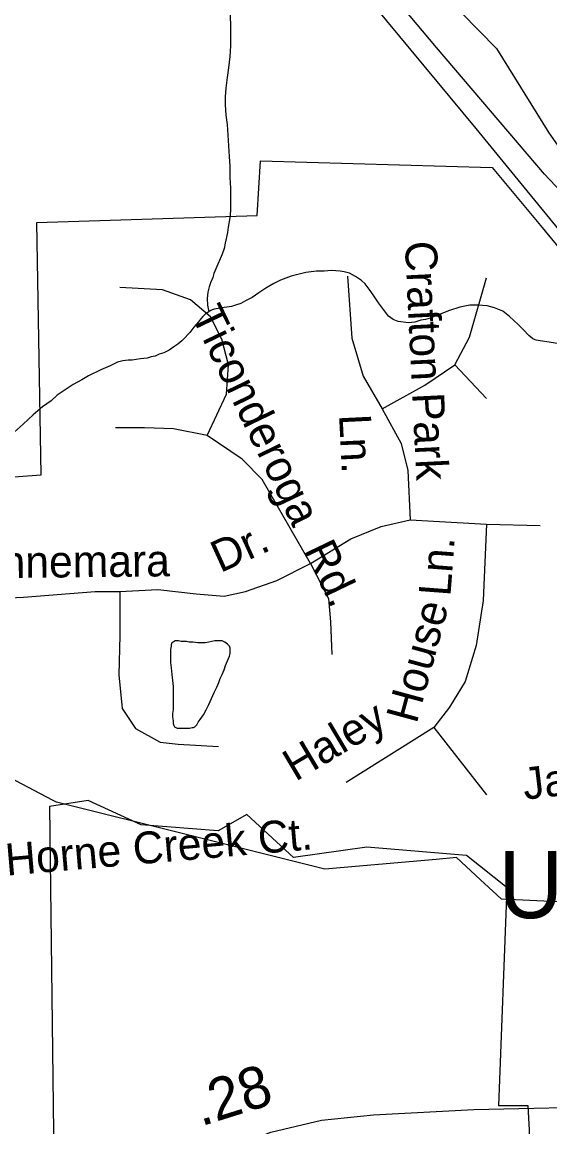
# Model space of a CAD drawing. Extents: x 2001466 to 2224147, y 644118 to 847247.
# Drawn here: x 2038578 to 2040151, y 741988 to 745278 of the extents above; entities that cross this region are included whole.
import ezdxf

# ---------------------------------------------------------------- set-up
doc = ezdxf.new("R2010")
doc.units = 0
for name, color, linetype in [('Exist Boundary Political City Limit New Hole', 7, 'Continuous'), ('Exist Civil Demographics Community Label', 7, 'Continuous'), ('Exist Hydrographic Misc Water Feature', 7, 'Continuous'), ('Exist Railroad Mainline', 7, 'Continuous'), ('Exist Road Non-System Type 51', 7, 'Continuous'), ('Exist Road Non-System Type 51 Label', 7, 'Continuous'), ('Exist Road Secondary Mileage Hundredths English Label', 7, 'Continuous'), ('Exist Road Secondary Type 51 Attributed', 7, 'Continuous'), ('Map Preparation Boundary City Limit Buffer Line', 7, 'Continuous')]:
    doc.layers.add(name, color=color, linetype=linetype)

msp = doc.modelspace()

# ---------------------------------------------------------------- linework, layer by layer
at = {"layer": 'Exist Boundary Political City Limit New Hole'}
for points in [[(2038246.2, 745336.7), (2038295.1, 745043.4), (2038317.4, 744350.1), (2038295.1, 743905.7), (2038634.9, 743930.1), (2038621.6, 744681.2), (2039278.2, 744702.2), (2039288, 744865.1), (2039978.8, 744845.6), (2040122.6, 744672.2), (2040607.8, 744083.6), (2040993.2, 743591.2), (2041583, 742872.7), (2041833.9, 742572.8), (2041892.5, 742605.4), (2042000, 742618.4), (2042322.5, 742598.9)], [(2040089.8, 741978.2), (2040085.9, 742051), (2039998.9, 742051), (2040023, 742699.8), (2039901.9, 742796.8), (2039605, 742821.1), (2039386.8, 742790.8), (2039247.4, 742918.1), (2039162.6, 742869.6), (2038932.4, 742887.8), (2038774.8, 742960.6), (2038659.6, 742942.4), (2038677.9, 741487.1), (2039217.1, 741499.2), (2039211.1, 741293), (2040089.8, 741293), (2040089.8, 741978.2)]]:
    msp.add_lwpolyline(points, dxfattribs=at)
at = {"layer": 'Exist Hydrographic Misc Water Feature'}
for p, q in [((2038907.7, 742898.7), (2038842.9, 742914.9)), ((2039054.7, 742861.9), (2038907.7, 742898.7)), ((2039992, 742679.3), (2039944.1, 742723.7))]:
    msp.add_line(p, q, dxfattribs=at)
for points in [[(2039441.3, 745789.9), (2039625.2, 745573.9), (2039991.2, 745200.1)], [(2039198.3, 745323.7), (2039198.5, 745239.8), (2039198.5, 745207.8), (2039196.6, 745175.7), (2039192.5, 745141.7), (2039188.6, 745113.7), (2039184.7, 745081.8), (2039182.7, 745055.8), (2039182.9, 745031.7), (2039184.7, 745001.7), (2039189, 744973.8), (2039190.9, 744941.8), (2039193.1, 744909.7), (2039195, 744877.7), (2039197, 744849.7), (2039197.2, 744815.8), (2039199.3, 744783.8), (2039199.3, 744755.8), (2039199.3, 744739.8), (2039199.3, 744717.8), (2039197.4, 744695.8), (2039191.5, 744667.8), (2039189.5, 744651.8), (2039183.5, 744619.8), (2039179.6, 744603.7), (2039173.7, 744587.7), (2039155.6, 744543.8), (2039149.7, 744529.8), (2039145.8, 744517.8), (2039139.8, 744501.7), (2039135.7, 744489.7), (2039131.8, 744473.7), (2039129.8, 744455.7), (2039130, 744435.7), (2039133.9, 744415.7)], [(2039991.2, 745200.1), (2040147.5, 744948.3), (2040365.2, 744638.5), (2040610.3, 744406.4)], [(2039991.2, 745200.1), (2040147.5, 744948.3), (2040365.2, 744638.5), (2040610.3, 744406.4)], [(2040171.9, 744321.7), (2040147.9, 744325.6), (2040122, 744329.6), (2040109.9, 744331.6), (2040099.9, 744335.6), (2040088, 744345.5), (2040072, 744361.5), (2040056, 744377.5), (2040029.8, 744401.4), (2040009.9, 744417.4), (2039985.9, 744427.3), (2039963.7, 744433.3), (2039935.8, 744435.2), (2039911.8, 744435.2), (2039881.9, 744429.1), (2039851.8, 744419.1), (2039813.8, 744405), (2039793.9, 744396.9), (2039780, 744392.9), (2039765.9, 744390.9), (2039748, 744384.9), (2039727.9, 744382.8), (2039714, 744384.8), (2039698, 744386.7), (2039684, 744392.7), (2039669.9, 744402.7), (2039657.8, 744418.7), (2039639.7, 744442.7), (2039623.8, 744466.6), (2039611.7, 744482.7), (2039599.8, 744498.5), (2039589.7, 744508.6), (2039571.7, 744520.5), (2039553.6, 744530.5), (2039537.6, 744534.4), (2039525.7, 744536.4), (2039499.7, 744538.4), (2039477.8, 744536.4), (2039455.6, 744536.3), (2039423.6, 744532.3), (2039403.7, 744528.2), (2039379.7, 744522.2), (2039347.8, 744510.1), (2039327.9, 744500.1), (2039303.9, 744486), (2039283.8, 744472), (2039263.9, 744457.9), (2039243.8, 744447.9), (2039229.8, 744439.9), (2039213.9, 744435.9), (2039202, 744431.8), (2039188, 744429.8), (2039172, 744427.8), (2039162, 744425.7), (2039149.9, 744423.7), (2039143.9, 744421.8), (2039140, 744419.8), (2039133.9, 744415.7)], [(2039133.9, 744415.7), (2039124, 744409.7), (2039116, 744401.7), (2039109.9, 744393.7), (2039103.9, 744385.7), (2039096.2, 744377.6), (2039090, 744369.6), (2039084.1, 744361.6), (2039078.1, 744353.6), (2039072.2, 744347.6), (2039064.2, 744339.6), (2039054.1, 744329.6), (2039042.2, 744319.6), (2039030.1, 744311.5), (2039016.2, 744301.5), (2039008.2, 744297.5), (2039000.2, 744293.5), (2038986.2, 744289.4), (2038974.1, 744283.4), (2038962.3, 744281.4), (2038950.2, 744277.4), (2038930.3, 744275.4), (2038918.2, 744273.3), (2038906.3, 744271.3), (2038894.2, 744271.3), (2038878.2, 744269.2), (2038862.4, 744265.2), (2038840.2, 744255.2), (2038812.4, 744243.1), (2038776.3, 744225.1), (2038756.4, 744213.1), (2038730.5, 744199), (2038706.6, 744182.9), (2038682.4, 744166.9), (2038664.5, 744150.9), (2038638.5, 744132.8), (2038610.6, 744108.7), (2038580.7, 744080.7), (2038554.6, 744056.7)], [(2038668.9, 742961.6), (2038413.1, 743095.6), (2037854.1, 743504), (2037779.3, 743544.9), (2037149.8, 743541.7)], [(2039028.1, 743299.7), (2039028.1, 743279.7), (2039028.1, 743261.7), (2039028.3, 743247.7), (2039028.3, 743231.7), (2039026.2, 743219.7), (2039026.2, 743213.7), (2039026.2, 743209.7), (2039028.3, 743197.7), (2039028.3, 743189.7), (2039030.3, 743183.7), (2039032.4, 743179.7), (2039040.4, 743175.7), (2039050.4, 743175.8), (2039066.4, 743175.8), (2039076.3, 743175.8), (2039084.3, 743177.8), (2039088.4, 743177.8), (2039092.3, 743179.8), (2039098.2, 743185.8), (2039102.3, 743193.8), (2039108.2, 743201.8), (2039118.3, 743215.9), (2039126.3, 743229.9), (2039134.3, 743245.9), (2039142.1, 743263.9), (2039150.1, 743281.9), (2039158.1, 743298), (2039164, 743312), (2039167.9, 743324), (2039173.9, 743335.9), (2039180, 743349.9), (2039183.9, 743361.9), (2039189.9, 743375.9), (2039195.8, 743390), (2039197.9, 743398), (2039197.9, 743406), (2039197.9, 743414), (2039195.8, 743420), (2039189.9, 743425.9), (2039181.9, 743431.9), (2039173.9, 743436), (2039167.9, 743436), (2039159.9, 743435.9), (2039151.9, 743435.9), (2039143.7, 743433.9), (2039133.9, 743431.9), (2039123.8, 743429.8), (2039113.8, 743429.8), (2039101.9, 743429.8), (2039087.7, 743431.8), (2039075.9, 743431.8), (2039067.9, 743433.8), (2039059.9, 743433.7), (2039051.9, 743433.7), (2039043.9, 743435.7), (2039039.8, 743435.7), (2039033.8, 743435.7), (2039027.9, 743431.6), (2039023.8, 743429.6), (2039021.9, 743423.6), (2039021.9, 743419.6), (2039019.9, 743409.6), (2039019.9, 743397.6), (2039019.9, 743383.6), (2039019.9, 743371.6), (2039021.9, 743355.6), (2039024, 743335.7), (2039026, 743317.7), (2039028.1, 743299.7)], [(2038842.9, 742914.9), (2038680.3, 742955.6), (2038668.9, 742961.6)], [(2039811.3, 742784.8), (2039480.2, 742755.5), (2039054.7, 742861.9)], [(2039944.1, 742723.7), (2039872.3, 742790.2), (2039811.3, 742784.8)], [(2040706.3, 742693.9), (2040406.2, 742648), (2040006.2, 742666.1), (2039992, 742679.3)]]:
    msp.add_lwpolyline(points, dxfattribs=at)
at = {"layer": 'Exist Railroad Mainline'}
msp.add_lwpolyline([(2042168.4, 742223.3), (2041952.4, 742488.1), (2041659.7, 742846.1), (2041326.1, 743256.9), (2040896.8, 743779.7), (2040573, 744178.3), (2040249, 744573), (2039931, 744961.5), (2039509.3, 745470.1), (2039397.2, 745607.9), (2039236.2, 745805.7), (2039037.3, 746053.8), (2038950.1, 746166.4), (2038906.7, 746222.5), (2038819.4, 746352.3), (2038757.4, 746451.6), (2038715, 746532.4), (2038669.3, 746641.4), (2038629.3, 746738.2), (2038598.9, 746818.8), (2038578.8, 746911.2), (2038562.5, 746995.6), (2038532.2, 747118.8), (2038517.6, 747246.1)], dxfattribs=at)
at = {"layer": 'Exist Road Non-System Type 51'}
for points in [[(2039547.2, 744521.3), (2039560.6, 744337.5), (2039594, 744223.9), (2039650.7, 744127)], [(2039867.8, 744257.3), (2039911.2, 744340.2), (2039961.3, 744517.3)], [(2039129.7, 744046.8), (2039186.5, 744170.4), (2039193.2, 744257.3), (2039173.1, 744334.2), (2039139.7, 744401), (2039079.6, 744451.2), (2038996.1, 744481.2), (2038869.2, 744487.9)], [(2039650.7, 744127), (2039777.6, 744197.2), (2039867.8, 744257.3)], [(2039867.8, 744257.3), (2039961.3, 744157.1)], [(2039650.7, 744127), (2039707.5, 744023.4), (2039727.5, 743943.2), (2039734.2, 743796.1)], [(2039129.7, 744046.8), (2039029.5, 744066.8), (2038942.7, 744070.2), (2038855.9, 744070.2)], [(2039437, 743665.8), (2039293.4, 743916.4), (2039233.3, 743976.6), (2039129.7, 744046.8)], [(2039437, 743665.8), (2039557.2, 743739.3), (2039647.4, 743776.1), (2039734.2, 743796.1)], [(2039734.2, 743796.1), (2039961.3, 743782.8)], [(2039961.3, 743782.8), (2039951.3, 743555.5), (2039931.3, 743421.8), (2039897.9, 743314.9), (2039851.1, 743238), (2039804.4, 743177.9)], [(2039961.3, 743782.8), (2040121.6, 743779.4)], [(2038869.2, 743582.2), (2038982.8, 743588.9), (2039096.3, 743575.6), (2039179.8, 743568.9), (2039243.3, 743582.2), (2039336.8, 743615.7), (2039437, 743665.8)], [(2039437, 743665.8), (2039490.4, 743562.2), (2039497.1, 743492), (2039500.4, 743395.1)], [(2038397.3, 743556.9), (2038582, 743565.5), (2038795.7, 743582.2), (2038869.2, 743582.2)], [(2038869.2, 743582.2), (2038869.2, 743451.9), (2038865.9, 743334.9), (2038875.9, 743234.7), (2038916, 743174.5), (2038989.5, 743134.4), (2039042.9, 743127.7), (2039163.1, 743121)], [(2039804.4, 743177.9), (2039543.9, 743014.1)], [(2039804.4, 743177.9), (2039961.3, 742977.3)]]:
    msp.add_lwpolyline(points, dxfattribs=at)
at = {"layer": 'Exist Road Secondary Type 51 Attributed'}
for points in [[(2042289.6, 742248.2), (2042382.2, 742604.5), (2042430.5, 742804.1), (2042440.1, 742920.1), (2042420.8, 743042.5), (2042398.3, 743126.2), (2042343.6, 743200.3), (2042243.8, 743286.5), (2042067, 743413.5), (2041068.3, 744108.2), (2040406, 744569.1), (2040251.6, 744701.2), (2040134.1, 744825.2), (2039812.2, 745202.8), (2039593.4, 745465.3), (2039157.3, 746004), (2038893.4, 746341.4), (2038816.1, 746478.3), (2038734, 746650.6), (2038640.6, 746914.5), (2038599.1, 747103.5), (2038580.7, 747252.6)], [(2038319.1, 741664.8), (2038454.2, 741696.8), (2038648.9, 741731.8), (2038792.8, 741768.3), (2038964.4, 741829), (2039144.7, 741903.6), (2039318.9, 741972.8), (2039470.2, 742008.2), (2039624.7, 742024.3), (2039924, 742040.4), (2040371.4, 742050.1), (2040965.2, 742067), (2041256.4, 742076.7), (2041665.2, 742128.2), (2041855.1, 742158), (2042019.2, 742191.8)]]:
    msp.add_lwpolyline(points, dxfattribs=at)
at = {"layer": 'Map Preparation Boundary City Limit Buffer Line'}
for points in [[(2038246.2, 745336.7), (2038295.1, 745043.4), (2038317.4, 744350.1), (2038295.1, 743905.7), (2038634.9, 743930.1), (2038621.6, 744681.2), (2039278.2, 744702.2), (2039288, 744865.1), (2039978.8, 744845.6), (2040122.6, 744672.2), (2040607.8, 744083.6), (2040993.2, 743591.2), (2041583, 742872.7), (2041833.9, 742572.8), (2041892.5, 742605.4), (2042000, 742618.4), (2042322.5, 742598.9)], [(2040089.8, 741978.2), (2040085.9, 742051), (2039998.9, 742051), (2040023, 742699.8), (2039901.9, 742796.8), (2039605, 742821.1), (2039386.8, 742790.8), (2039247.4, 742918.1), (2039162.6, 742869.6), (2038932.4, 742887.8), (2038774.8, 742960.6), (2038659.6, 742942.4), (2038677.9, 741487.1), (2039217.1, 741499.2), (2039211.1, 741293), (2040089.8, 741293), (2040089.8, 741978.2)]]:
    msp.add_lwpolyline(points, dxfattribs=at)

# ---------------------------------------------------------------- texts
at = {"layer": 'Exist Civil Demographics Community Label'}
msp.add_text('Upchurch', height=200, dxfattribs=at).set_placement((2039997, 742609.9))
at = {"layer": 'Exist Road Non-System Type 51 Label'}
for s, rotation, p in [('Crafton Park ', 272.791, (2039718.2, 744624.5)), ('Ticonderoga  Rd.', 295.6525, (2039080.3, 744406.8)), ('Ln.', 272.791, (2039522.3, 744108.9)), ('Dr.', 24.4674, (2039168.6, 743637.2)), ('Connemara', 0.6266, (2038354.9, 743620.8)), ('Ln.', 85.6886, (2039854.1, 743566.6)), ('House', 74.761, (2039753.2, 743186.3)), ('Haley', 30.7268, (2039392.4, 743015.5)), ('Java Ct.', 6.9186, (2040075.3, 742962.3)), ('Horne Creek Ct.', 4.9257, (2038531.9, 742736.4))]:
    msp.add_text(s, height=95, rotation=rotation, dxfattribs=at).set_placement(p)
at = {"layer": 'Exist Road Secondary Mileage Hundredths English Label'}
msp.add_text('.28', height=125, rotation=17.4237, dxfattribs=at).set_placement((2039110.9, 741989.4))

doc.saveas('drawing.dxf')
